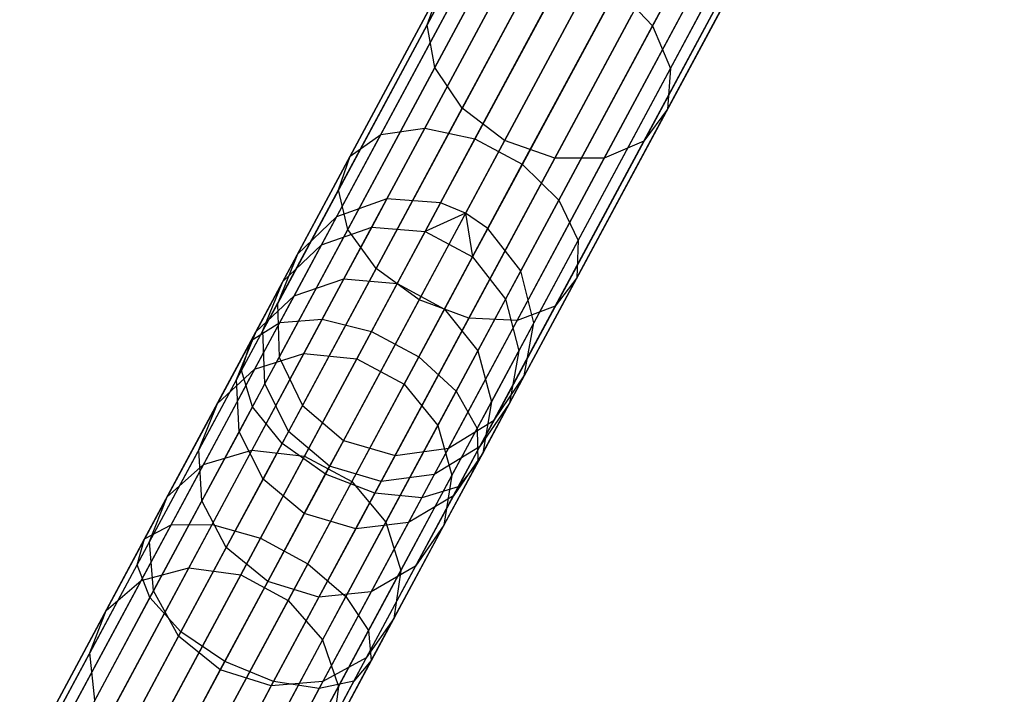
# Model space of a CAD drawing. Extents: x -189 to 189, y -189 to 189.
# Tile 584 of 591: x 82.53 to 90.15, y 156.39 to 161.61. Entities that reach past the tile are written whole.
import ezdxf

# ---------------------------------------------------------------- set-up
doc = ezdxf.new("R2010")
doc.units = 0
doc.header["$LTSCALE"] = 25.4
doc.layers.get('0').update_dxf_attribs({"linetype": 'CONTINUOUS'})

# ---------------------------------------------------------------- blocks, each defined once
blk = doc.blocks.new('CAMELEON-KENAI-C-12244_STL')
at = {"color": 0}
for p, q in [((89.0126, 167.0027, -30.9516), (85.3736, 160.226, -140.9516)), ((89.0126, 167.0027, -30.9516), (85.3736, 160.226, -140.9516)), ((89.4271, 166.9716, -30.9634), (85.7881, 160.1949, -140.9634)), ((89.4271, 166.9716, -30.9634), (85.7881, 160.1949, -140.9634)), ((88.6216, 166.8627, -30.93), (84.9826, 160.086, -140.93)), ((88.6216, 166.8627, -30.93), (84.9826, 160.086, -140.93)), ((89.6206, 166.8925, -30.9649), (85.9815, 160.1158, -140.9649)), ((89.6206, 166.8925, -30.9649), (85.9815, 160.1158, -140.9649)), ((89.7934, 166.7749, -30.9634), (86.1544, 159.9982, -140.9634)), ((89.7934, 166.7749, -30.9634), (86.1544, 159.9982, -140.9634)), ((88.3218, 166.576, -30.9024), (84.6828, 159.7993, -140.9024)), ((88.3218, 166.576, -30.9024), (84.6828, 159.7993, -140.9024)), ((90.0483, 166.4465, -30.9516), (86.4093, 159.6698, -140.9516)), ((90.0483, 166.4465, -30.9516), (86.4093, 159.6698, -140.9516)), ((88.1649, 166.192, -30.8736), (84.5259, 159.4153, -140.8736)), ((88.1649, 166.192, -30.8736), (84.5259, 159.4153, -140.8736)), ((90.1476, 166.0433, -30.93), (86.5086, 159.2666, -140.93)), ((90.1476, 166.0433, -30.93), (86.5086, 159.2666, -140.93)), ((88.1781, 165.7771, -30.8485), (84.5391, 159.0004, -140.8484)), ((88.1781, 165.7771, -30.8485), (84.5391, 159.0004, -140.8484)), ((90.0741, 165.635, -30.9024), (86.4351, 158.8583, -140.9024)), ((90.0741, 165.635, -30.9024), (86.4351, 158.8583, -140.9024)), ((88.3591, 165.4031, -30.8314), (84.7201, 158.6264, -140.8314)), ((88.3591, 165.4031, -30.8314), (84.7201, 158.6264, -140.8314)), ((89.8407, 165.2921, -30.8736), (86.2017, 158.5154, -140.8736)), ((89.8407, 165.2921, -30.8736), (86.2017, 158.5154, -140.8736)), ((88.6767, 165.1347, -30.8254), (85.0377, 158.358, -140.8254)), ((88.6767, 165.1347, -30.8254), (85.0377, 158.358, -140.8254)), ((89.4875, 165.0739, -30.8485), (85.8485, 158.2972, -140.8484)), ((89.4875, 165.0739, -30.8485), (85.8485, 158.2972, -140.8484)), ((89.0758, 165.0183, -30.8314), (85.4368, 158.2416, -140.8314)), ((89.0758, 165.0183, -30.8314), (85.4368, 158.2416, -140.8314)), ((85.685, 161.5737, -16.0708), (86.2995, 162.7181, -17.6154)), ((85.685, 161.5737, -16.0708), (86.2995, 162.7181, -17.6154)), ((87.4275, 161.5661, -15.3083), (88.077, 162.7755, -16.9406)), ((87.4275, 161.5661, -15.3083), (88.077, 162.7755, -16.9406)), ((87.5657, 161.2354, -15.519), (88.2055, 162.4268, -17.1271)), ((87.5657, 161.2354, -15.519), (88.2055, 162.4268, -17.1271)), ((85.7435, 161.2433, -16.3164), (86.3468, 162.3668, -17.8327)), ((85.7435, 161.2433, -16.3164), (86.3468, 162.3668, -17.8327)), ((85.6668, 160.772, -13.8251), (86.3918, 162.1223, -15.3083)), ((85.6668, 160.772, -13.8251), (86.3918, 162.1223, -15.3083)), ((85.3255, 160.7246, -14.0578), (86.0398, 162.0548, -15.519)), ((85.3255, 160.7246, -14.0578), (86.0398, 162.0548, -15.519)), ((85.9553, 160.9267, -16.4831), (86.551, 162.036, -17.9803)), ((85.9553, 160.9267, -16.4831), (86.551, 162.036, -17.9803)), ((86.0541, 160.6903, -13.6976), (86.785, 162.0515, -15.1929)), ((86.0541, 160.6903, -13.6976), (86.785, 162.0515, -15.1929)), ((87.5421, 160.9198, -15.7887), (88.1696, 162.0882, -17.3658)), ((87.5421, 160.9198, -15.7887), (88.1696, 162.0882, -17.3658)), ((85.0892, 160.5562, -14.3557), (85.7897, 161.8608, -15.7887)), ((85.0892, 160.5562, -14.3557), (85.7897, 161.8608, -15.7887)), ((85.685, 161.5737, -16.0708), (85.7897, 161.8608, -15.7887)), ((85.685, 161.5737, -16.0708), (85.7897, 161.8608, -15.7887)), ((86.4204, 160.4936, -13.6976), (87.1514, 161.8548, -15.1929)), ((86.4204, 160.4936, -13.6976), (87.1514, 161.8548, -15.1929)), ((87.1514, 161.8548, -15.1929), (87.4275, 161.5661, -15.3083)), ((87.1514, 161.8548, -15.1929), (87.4275, 161.5661, -15.3083)), ((87.3607, 160.6739, -16.0708), (87.9753, 161.8183, -17.6154)), ((87.3607, 160.6739, -16.0708), (87.9753, 161.8183, -17.6154)), ((86.8767, 161.7828, -18.0324), (86.2838, 160.6786, -16.542)), ((86.8767, 161.7828, -18.0324), (86.2838, 160.6786, -16.542)), ((86.672, 160.5419, -16.4831), (87.2677, 161.6511, -17.9803)), ((86.672, 160.5419, -16.4831), (87.2677, 161.6511, -17.9803)), ((87.053, 160.5402, -16.3164), (87.6563, 161.6637, -17.8327)), ((87.053, 160.5402, -16.3164), (87.6563, 161.6637, -17.8327)), ((84.9989, 160.2961, -14.6672), (85.685, 161.5737, -16.0708)), ((84.9989, 160.2961, -14.6672), (85.685, 161.5737, -16.0708)), ((85.7435, 161.2433, -16.3164), (85.685, 161.5737, -16.0708)), ((85.7435, 161.2433, -16.3164), (85.685, 161.5737, -16.0708)), ((86.7025, 160.2159, -13.8251), (87.4275, 161.5661, -15.3083)), ((86.7025, 160.2159, -13.8251), (87.4275, 161.5661, -15.3083)), ((87.4275, 161.5661, -15.3083), (87.5657, 161.2354, -15.519)), ((87.4275, 161.5661, -15.3083), (87.5657, 161.2354, -15.519)), ((85.07, 159.989, -14.9385), (85.7435, 161.2433, -16.3164)), ((85.07, 159.989, -14.9385), (85.7435, 161.2433, -16.3164)), ((85.9553, 160.9267, -16.4831), (85.7435, 161.2433, -16.3164)), ((85.9553, 160.9267, -16.4831), (85.7435, 161.2433, -16.3164)), ((86.8515, 159.9052, -14.0578), (87.5657, 161.2354, -15.519)), ((86.8515, 159.9052, -14.0578), (87.5657, 161.2354, -15.519)), ((87.5657, 161.2354, -15.519), (87.5421, 160.9198, -15.7887)), ((87.5657, 161.2354, -15.519), (87.5421, 160.9198, -15.7887)), ((85.2903, 159.6882, -15.1226), (85.9553, 160.9267, -16.4831)), ((85.2903, 159.6882, -15.1226), (85.9553, 160.9267, -16.4831)), ((86.2838, 160.6786, -16.542), (85.9553, 160.9267, -16.4831)), ((86.2838, 160.6786, -16.542), (85.9553, 160.9267, -16.4831)), ((86.8416, 159.6152, -14.3557), (87.5421, 160.9198, -15.7887)), ((86.8416, 159.6152, -14.3557), (87.5421, 160.9198, -15.7887)), ((87.5421, 160.9198, -15.7887), (87.3607, 160.6739, -16.0708)), ((87.5421, 160.9198, -15.7887), (87.3607, 160.6739, -16.0708)), ((84.8737, 159.2952, -12.5065), (85.6668, 160.772, -13.8251)), ((84.8737, 159.2952, -12.5065), (85.6668, 160.772, -13.8251)), ((85.3255, 160.7246, -14.0578), (85.6668, 160.772, -13.8251)), ((85.3255, 160.7246, -14.0578), (85.6668, 160.772, -13.8251)), ((85.6668, 160.772, -13.8251), (86.0541, 160.6903, -13.6976)), ((85.6668, 160.772, -13.8251), (86.0541, 160.6903, -13.6976)), ((84.5442, 159.2697, -12.7588), (85.3255, 160.7246, -14.0578)), ((84.5442, 159.2697, -12.7588), (85.3255, 160.7246, -14.0578)), ((85.0892, 160.5562, -14.3557), (85.3255, 160.7246, -14.0578)), ((85.0892, 160.5562, -14.3557), (85.3255, 160.7246, -14.0578)), ((85.2546, 159.2014, -12.3684), (86.0541, 160.6903, -13.6976)), ((85.2546, 159.2014, -12.3684), (86.0541, 160.6903, -13.6976)), ((86.2838, 160.6786, -16.542), (85.6217, 159.4457, -15.1878)), ((86.2838, 160.6786, -16.542), (85.6217, 159.4457, -15.1878)), ((86.0541, 160.6903, -13.6976), (86.4204, 160.4936, -13.6976)), ((86.0541, 160.6903, -13.6976), (86.4204, 160.4936, -13.6976)), ((86.672, 160.5419, -16.4831), (86.2838, 160.6786, -16.542)), ((86.672, 160.5419, -16.4831), (86.2838, 160.6786, -16.542)), ((86.6746, 159.3962, -14.6672), (87.3607, 160.6739, -16.0708)), ((86.6746, 159.3962, -14.6672), (87.3607, 160.6739, -16.0708)), ((87.3607, 160.6739, -16.0708), (87.053, 160.5402, -16.3164)), ((87.3607, 160.6739, -16.0708), (87.053, 160.5402, -16.3164)), ((84.323, 159.1294, -13.0818), (85.0892, 160.5562, -14.3557)), ((84.323, 159.1294, -13.0818), (85.0892, 160.5562, -14.3557)), ((84.9989, 160.2961, -14.6672), (85.0892, 160.5562, -14.3557)), ((84.9989, 160.2961, -14.6672), (85.0892, 160.5562, -14.3557)), ((86.007, 159.3034, -15.1226), (86.672, 160.5419, -16.4831)), ((86.007, 159.3034, -15.1226), (86.672, 160.5419, -16.4831)), ((86.3794, 159.2859, -14.9385), (87.053, 160.5402, -16.3164)), ((86.3794, 159.2859, -14.9385), (87.053, 160.5402, -16.3164)), ((87.053, 160.5402, -16.3164), (86.672, 160.5419, -16.4831)), ((87.053, 160.5402, -16.3164), (86.672, 160.5419, -16.4831)), ((85.6209, 159.0047, -12.3684), (86.4204, 160.4936, -13.6976)), ((85.6209, 159.0047, -12.3684), (86.4204, 160.4936, -13.6976)), ((86.4204, 160.4936, -13.6976), (86.7025, 160.2159, -13.8251)), ((86.4204, 160.4936, -13.6976), (86.7025, 160.2159, -13.8251)), ((84.2484, 158.8985, -13.4195), (84.9989, 160.2961, -14.6672)), ((84.2484, 158.8985, -13.4195), (84.9989, 160.2961, -14.6672)), ((85.07, 159.989, -14.9385), (84.9989, 160.2961, -14.6672)), ((85.07, 159.989, -14.9385), (84.9989, 160.2961, -14.6672)), ((85.3736, 160.226, -140.9516), (84.9826, 160.086, -140.93)), ((85.3736, 160.226, -140.9516), (84.9826, 160.086, -140.93)), ((85.3736, 160.226, -140.9516), (85.2558, 160.0067, -143.018)), ((85.3736, 160.226, -140.9516), (85.2558, 160.0067, -143.018)), ((85.7881, 160.1949, -140.9634), (85.3736, 160.226, -140.9516)), ((85.7881, 160.1949, -140.9634), (85.3736, 160.226, -140.9516)), ((85.9094, 158.739, -12.5065), (86.7025, 160.2159, -13.8251)), ((85.9094, 158.739, -12.5065), (86.7025, 160.2159, -13.8251)), ((86.7025, 160.2159, -13.8251), (86.8515, 159.9052, -14.0578)), ((86.7025, 160.2159, -13.8251), (86.8515, 159.9052, -14.0578)), ((85.7881, 160.1949, -140.9634), (85.6694, 159.9739, -143.0466)), ((85.7881, 160.1949, -140.9634), (85.6694, 159.9739, -143.0466)), ((85.9815, 160.1158, -140.9649), (85.7881, 160.1949, -140.9634)), ((85.9815, 160.1158, -140.9649), (85.7881, 160.1949, -140.9634)), ((84.9826, 160.086, -140.93), (84.6828, 159.7993, -140.9024)), ((84.9826, 160.086, -140.93), (84.6828, 159.7993, -140.9024)), ((84.9826, 160.086, -140.93), (84.8666, 159.8701, -142.9658)), ((84.9826, 160.086, -140.93), (84.8666, 159.8701, -142.9658)), ((85.9815, 160.1158, -140.9649), (85.6694, 159.9739, -143.0466)), ((85.9815, 160.1158, -140.9649), (85.6694, 159.9739, -143.0466)), ((86.1544, 159.9982, -140.9634), (85.9815, 160.1158, -140.9649)), ((85.9815, 160.1158, -140.9649), (86.0357, 159.7772, -143.0466)), ((85.9815, 160.1158, -140.9649), (86.0357, 159.7772, -143.0466)), ((86.1544, 159.9982, -140.9634), (85.9815, 160.1158, -140.9649)), ((84.3332, 158.6171, -13.7136), (85.07, 159.989, -14.9385)), ((84.3332, 158.6171, -13.7136), (85.07, 159.989, -14.9385)), ((84.8666, 159.8701, -142.9658), (85.2558, 160.0067, -143.018)), ((84.8666, 159.8701, -142.9658), (85.2558, 160.0067, -143.018)), ((85.2558, 160.0067, -143.018), (85.041, 159.6067, -145.0493)), ((85.2558, 160.0067, -143.018), (85.041, 159.6067, -145.0493)), ((85.2903, 159.6882, -15.1226), (85.07, 159.989, -14.9385)), ((85.2903, 159.6882, -15.1226), (85.07, 159.989, -14.9385)), ((85.2558, 160.0067, -143.018), (85.6694, 159.9739, -143.0466)), ((85.2558, 160.0067, -143.018), (85.6694, 159.9739, -143.0466)), ((85.6694, 159.9739, -143.0466), (85.4528, 159.5706, -145.0944)), ((85.6694, 159.9739, -143.0466), (85.4528, 159.5706, -145.0944)), ((85.6694, 159.9739, -143.0466), (86.0357, 159.7772, -143.0466)), ((85.6694, 159.9739, -143.0466), (86.0357, 159.7772, -143.0466)), ((86.1544, 159.9982, -140.9634), (86.0357, 159.7772, -143.0466)), ((86.1544, 159.9982, -140.9634), (86.0357, 159.7772, -143.0466)), ((86.4093, 159.6698, -140.9516), (86.1544, 159.9982, -140.9634)), ((86.4093, 159.6698, -140.9516), (86.1544, 159.9982, -140.9634)), ((86.0702, 158.4502, -12.7588), (86.8515, 159.9052, -14.0578)), ((86.0702, 158.4502, -12.7588), (86.8515, 159.9052, -14.0578)), ((86.8515, 159.9052, -14.0578), (86.8416, 159.6152, -14.3557)), ((86.8515, 159.9052, -14.0578), (86.8416, 159.6152, -14.3557)), ((84.569, 159.5874, -142.8989), (84.8666, 159.8701, -142.9658)), ((84.569, 159.5874, -142.8989), (84.8666, 159.8701, -142.9658)), ((84.8666, 159.8701, -142.9658), (84.655, 159.476, -144.9669)), ((84.8666, 159.8701, -142.9658), (84.655, 159.476, -144.9669)), ((84.6828, 159.7993, -140.9024), (84.5259, 159.4153, -140.8736)), ((84.6828, 159.7993, -140.9024), (84.5259, 159.4153, -140.8736)), ((84.6828, 159.7993, -140.9024), (84.569, 159.5874, -142.8989)), ((84.6828, 159.7993, -140.9024), (84.569, 159.5874, -142.8989)), ((86.0357, 159.7772, -143.0466), (85.8192, 159.3739, -145.0944)), ((86.0357, 159.7772, -143.0466), (85.8192, 159.3739, -145.0944)), ((86.0357, 159.7772, -143.0466), (86.2915, 159.4506, -143.018)), ((86.0357, 159.7772, -143.0466), (86.2915, 159.4506, -143.018)), ((84.5629, 158.3336, -13.9132), (85.2903, 159.6882, -15.1226)), ((84.5629, 158.3336, -13.9132), (85.2903, 159.6882, -15.1226)), ((85.6217, 159.4457, -15.1878), (85.2903, 159.6882, -15.1226)), ((85.6217, 159.4457, -15.1878), (85.2903, 159.6882, -15.1226)), ((86.4093, 159.6698, -140.9516), (86.2915, 159.4506, -143.018)), ((86.4093, 159.6698, -140.9516), (86.2915, 159.4506, -143.018)), ((86.5086, 159.2666, -140.93), (86.4093, 159.6698, -140.9516)), ((86.5086, 159.2666, -140.93), (86.4093, 159.6698, -140.9516)), ((84.655, 159.476, -144.9669), (85.041, 159.6067, -145.0493)), ((84.655, 159.476, -144.9669), (85.041, 159.6067, -145.0493)), ((85.041, 159.6067, -145.0493), (84.7313, 159.0299, -147.0251)), ((85.041, 159.6067, -145.0493), (84.7313, 159.0299, -147.0251)), ((85.041, 159.6067, -145.0493), (85.4528, 159.5706, -145.0944)), ((85.041, 159.6067, -145.0493), (85.4528, 159.5706, -145.0944)), ((86.0754, 158.1884, -13.0818), (86.8416, 159.6152, -14.3557)), ((86.0754, 158.1884, -13.0818), (86.8416, 159.6152, -14.3557)), ((86.8416, 159.6152, -14.3557), (86.6746, 159.3962, -14.6672)), ((86.8416, 159.6152, -14.3557), (86.6746, 159.3962, -14.6672)), ((84.569, 159.5874, -142.8989), (84.3615, 159.201, -144.8614)), ((84.569, 159.5874, -142.8989), (84.3615, 159.201, -144.8614)), ((84.4145, 159.2078, -142.829), (84.569, 159.5874, -142.8989)), ((84.4145, 159.2078, -142.829), (84.569, 159.5874, -142.8989)), ((85.4528, 159.5706, -145.0944), (85.1406, 158.9892, -147.0862)), ((85.4528, 159.5706, -145.0944), (85.1406, 158.9892, -147.0862)), ((85.4528, 159.5706, -145.0944), (85.8192, 159.3739, -145.0944)), ((85.4528, 159.5706, -145.0944), (85.8192, 159.3739, -145.0944)), ((84.655, 159.476, -144.9669), (84.3499, 158.9077, -146.9133)), ((84.655, 159.476, -144.9669), (84.3499, 158.9077, -146.9133)), ((84.3615, 159.201, -144.8614), (84.655, 159.476, -144.9669)), ((84.3615, 159.201, -144.8614), (84.655, 159.476, -144.9669)), ((85.6217, 159.4457, -15.1878), (84.8976, 158.0972, -13.9838)), ((85.6217, 159.4457, -15.1878), (84.8976, 158.0972, -13.9838)), ((86.007, 159.3034, -15.1226), (85.6217, 159.4457, -15.1878)), ((86.007, 159.3034, -15.1226), (85.6217, 159.4457, -15.1878)), ((86.2915, 159.4506, -143.018), (86.0767, 159.0506, -145.0493)), ((86.2915, 159.4506, -143.018), (86.0767, 159.0506, -145.0493)), ((86.2915, 159.4506, -143.018), (86.3926, 159.0506, -142.9658)), ((86.2915, 159.4506, -143.018), (86.3926, 159.0506, -142.9658)), ((84.5259, 159.4153, -140.8736), (84.4145, 159.2078, -142.829)), ((84.5259, 159.4153, -140.8736), (84.4145, 159.2078, -142.829)), ((84.5259, 159.4153, -140.8736), (84.5391, 159.0004, -140.8484)), ((84.5259, 159.4153, -140.8736), (84.5391, 159.0004, -140.8484)), ((85.8192, 159.3739, -145.0944), (85.5069, 158.7924, -147.0862)), ((85.8192, 159.3739, -145.0944), (85.5069, 158.7924, -147.0862)), ((85.8192, 159.3739, -145.0944), (86.0767, 159.0506, -145.0493)), ((85.8192, 159.3739, -145.0944), (86.0767, 159.0506, -145.0493)), ((85.9242, 157.9986, -13.4195), (86.6746, 159.3962, -14.6672)), ((85.9242, 157.9986, -13.4195), (86.6746, 159.3962, -14.6672)), ((86.6746, 159.3962, -14.6672), (86.3794, 159.2859, -14.9385)), ((86.6746, 159.3962, -14.6672), (86.3794, 159.2859, -14.9385)), ((84.021, 157.7071, -11.3664), (84.8737, 159.2952, -12.5065)), ((84.021, 157.7071, -11.3664), (84.8737, 159.2952, -12.5065)), ((84.5442, 159.2697, -12.7588), (84.8737, 159.2952, -12.5065)), ((84.5442, 159.2697, -12.7588), (84.8737, 159.2952, -12.5065)), ((84.8737, 159.2952, -12.5065), (85.2546, 159.2014, -12.3684)), ((84.8737, 159.2952, -12.5065), (85.2546, 159.2014, -12.3684)), ((85.2796, 157.9488, -13.9132), (86.007, 159.3034, -15.1226)), ((85.2796, 157.9488, -13.9132), (86.007, 159.3034, -15.1226)), ((85.6427, 157.9139, -13.7136), (86.3794, 159.2859, -14.9385)), ((85.6427, 157.9139, -13.7136), (86.3794, 159.2859, -14.9385)), ((86.3794, 159.2859, -14.9385), (86.007, 159.3034, -15.1226)), ((86.3794, 159.2859, -14.9385), (86.007, 159.3034, -15.1226)), ((83.7041, 157.7052, -11.6357), (84.5442, 159.2697, -12.7588)), ((83.7041, 157.7052, -11.6357), (84.5442, 159.2697, -12.7588)), ((84.323, 159.1294, -13.0818), (84.5442, 159.2697, -12.7588)), ((84.323, 159.1294, -13.0818), (84.5442, 159.2697, -12.7588)), ((86.5086, 159.2666, -140.93), (86.3926, 159.0506, -142.9658)), ((86.5086, 159.2666, -140.93), (86.3926, 159.0506, -142.9658)), ((86.4351, 158.8583, -140.9024), (86.5086, 159.2666, -140.93)), ((86.4351, 158.8583, -140.9024), (86.5086, 159.2666, -140.93)), ((84.3615, 159.201, -144.8614), (84.0622, 158.6437, -146.7703)), ((84.3615, 159.201, -144.8614), (84.0622, 158.6437, -146.7703)), ((84.4145, 159.2078, -142.829), (84.2112, 158.8293, -144.7511)), ((84.4145, 159.2078, -142.829), (84.2112, 158.8293, -144.7511)), ((84.2112, 158.8293, -144.7511), (84.3615, 159.201, -144.8614)), ((84.2112, 158.8293, -144.7511), (84.3615, 159.201, -144.8614)), ((84.3949, 157.6005, -11.2191), (85.2546, 159.2014, -12.3684)), ((84.3949, 157.6005, -11.2191), (85.2546, 159.2014, -12.3684)), ((84.4297, 158.7967, -142.7681), (84.4145, 159.2078, -142.829)), ((84.4297, 158.7967, -142.7681), (84.4145, 159.2078, -142.829)), ((85.2546, 159.2014, -12.3684), (85.6209, 159.0047, -12.3684)), ((85.2546, 159.2014, -12.3684), (85.6209, 159.0047, -12.3684)), ((83.4991, 157.5951, -11.9804), (84.323, 159.1294, -13.0818)), ((83.4991, 157.5951, -11.9804), (84.323, 159.1294, -13.0818)), ((84.2484, 158.8985, -13.4195), (84.323, 159.1294, -13.0818)), ((84.2484, 158.8985, -13.4195), (84.323, 159.1294, -13.0818)), ((84.7313, 159.0299, -147.0251), (84.3297, 158.2822, -148.9255)), ((84.7313, 159.0299, -147.0251), (84.3297, 158.2822, -148.9255)), ((84.3499, 158.9077, -146.9133), (84.7313, 159.0299, -147.0251)), ((84.3499, 158.9077, -146.9133), (84.7313, 159.0299, -147.0251)), ((84.5391, 159.0004, -140.8484), (84.4297, 158.7967, -142.7681)), ((84.5391, 159.0004, -140.8484), (84.4297, 158.7967, -142.7681)), ((84.5391, 159.0004, -140.8484), (84.7201, 158.6264, -140.8314)), ((84.5391, 159.0004, -140.8484), (84.7201, 158.6264, -140.8314)), ((84.7313, 159.0299, -147.0251), (85.1406, 158.9892, -147.0862)), ((84.7313, 159.0299, -147.0251), (85.1406, 158.9892, -147.0862)), ((85.1406, 158.9892, -147.0862), (84.7357, 158.2353, -149.0021)), ((85.1406, 158.9892, -147.0862), (84.7357, 158.2353, -149.0021)), ((84.7612, 157.4038, -11.2191), (85.6209, 159.0047, -12.3684)), ((84.7612, 157.4038, -11.2191), (85.6209, 159.0047, -12.3684)), ((85.1406, 158.9892, -147.0862), (85.5069, 158.7924, -147.0862)), ((85.1406, 158.9892, -147.0862), (85.5069, 158.7924, -147.0862)), ((85.6209, 159.0047, -12.3684), (85.9094, 158.739, -12.5065)), ((85.6209, 159.0047, -12.3684), (85.9094, 158.739, -12.5065)), ((86.0767, 159.0506, -145.0493), (85.767, 158.4738, -147.0251)), ((86.0767, 159.0506, -145.0493), (85.767, 158.4738, -147.0251)), ((86.0767, 159.0506, -145.0493), (86.181, 158.6566, -144.9669)), ((86.0767, 159.0506, -145.0493), (86.181, 158.6566, -144.9669)), ((86.3926, 159.0506, -142.9658), (86.181, 158.6566, -144.9669)), ((86.3926, 159.0506, -142.9658), (86.181, 158.6566, -144.9669)), ((86.3926, 159.0506, -142.9658), (86.3214, 158.6464, -142.8989)), ((86.3926, 159.0506, -142.9658), (86.3214, 158.6464, -142.8989)), ((84.3499, 158.9077, -146.9133), (83.9543, 158.1711, -148.7856)), ((84.3499, 158.9077, -146.9133), (83.9543, 158.1711, -148.7856)), ((84.0622, 158.6437, -146.7703), (84.3499, 158.9077, -146.9133)), ((84.0622, 158.6437, -146.7703), (84.3499, 158.9077, -146.9133)), ((83.4415, 157.3958, -12.3407), (84.2484, 158.8985, -13.4195)), ((83.4415, 157.3958, -12.3407), (84.2484, 158.8985, -13.4195)), ((84.2112, 158.8293, -144.7511), (83.9181, 158.2835, -146.6207)), ((84.2112, 158.8293, -144.7511), (83.9181, 158.2835, -146.6207)), ((84.2302, 158.4251, -144.6551), (84.2112, 158.8293, -144.7511)), ((84.2302, 158.4251, -144.6551), (84.2112, 158.8293, -144.7511)), ((84.3332, 158.6171, -13.7136), (84.2484, 158.8985, -13.4195)), ((84.3332, 158.6171, -13.7136), (84.2484, 158.8985, -13.4195)), ((86.2017, 158.5154, -140.8736), (86.4351, 158.8583, -140.9024)), ((86.2017, 158.5154, -140.8736), (86.4351, 158.8583, -140.9024)), ((86.4351, 158.8583, -140.9024), (86.3214, 158.6464, -142.8989)), ((86.4351, 158.8583, -140.9024), (86.3214, 158.6464, -142.8989)), ((84.4297, 158.7967, -142.7681), (84.2302, 158.4251, -144.6551)), ((84.4297, 158.7967, -142.7681), (84.2302, 158.4251, -144.6551)), ((84.6121, 158.4254, -142.7268), (84.4297, 158.7967, -142.7681)), ((84.6121, 158.4254, -142.7268), (84.4297, 158.7967, -142.7681)), ((85.5069, 158.7924, -147.0862), (85.1021, 158.0385, -149.0021)), ((85.5069, 158.7924, -147.0862), (85.1021, 158.0385, -149.0021)), ((85.5069, 158.7924, -147.0862), (85.767, 158.4738, -147.0251)), ((85.5069, 158.7924, -147.0862), (85.767, 158.4738, -147.0251)), ((85.0567, 157.151, -11.3664), (85.9094, 158.739, -12.5065)), ((85.0567, 157.151, -11.3664), (85.9094, 158.739, -12.5065)), ((85.9094, 158.739, -12.5065), (86.0702, 158.4502, -12.7588)), ((85.9094, 158.739, -12.5065), (86.0702, 158.4502, -12.7588)), ((83.5411, 157.1418, -12.6545), (84.3332, 158.6171, -13.7136)), ((83.5411, 157.1418, -12.6545), (84.3332, 158.6171, -13.7136)), ((84.0622, 158.6437, -146.7703), (83.6743, 157.9212, -148.6064)), ((84.0622, 158.6437, -146.7703), (83.6743, 157.9212, -148.6064)), ((83.9181, 158.2835, -146.6207), (84.0622, 158.6437, -146.7703)), ((83.9181, 158.2835, -146.6207), (84.0622, 158.6437, -146.7703)), ((84.5629, 158.3336, -13.9132), (84.3332, 158.6171, -13.7136)), ((84.5629, 158.3336, -13.9132), (84.3332, 158.6171, -13.7136)), ((84.7201, 158.6264, -140.8314), (84.6121, 158.4254, -142.7268)), ((84.7201, 158.6264, -140.8314), (84.6121, 158.4254, -142.7268)), ((84.7201, 158.6264, -140.8314), (85.0377, 158.358, -140.8254)), ((84.7201, 158.6264, -140.8314), (85.0377, 158.358, -140.8254)), ((86.181, 158.6566, -144.9669), (85.8758, 158.0883, -146.9133)), ((86.181, 158.6566, -144.9669), (85.8758, 158.0883, -146.9133)), ((86.3214, 158.6464, -142.8989), (86.0903, 158.3079, -142.829)), ((86.3214, 158.6464, -142.8989), (86.0903, 158.3079, -142.829)), ((86.181, 158.6566, -144.9669), (86.1138, 158.26, -144.8614)), ((86.181, 158.6566, -144.9669), (86.1138, 158.26, -144.8614)), ((86.3214, 158.6464, -142.8989), (86.1138, 158.26, -144.8614)), ((86.3214, 158.6464, -142.8989), (86.1138, 158.26, -144.8614)), ((85.2301, 156.8858, -11.6357), (86.0702, 158.4502, -12.7588)), ((85.2301, 156.8858, -11.6357), (86.0702, 158.4502, -12.7588)), ((85.767, 158.4738, -147.0251), (85.3654, 157.726, -148.9255)), ((85.767, 158.4738, -147.0251), (85.3654, 157.726, -148.9255)), ((85.767, 158.4738, -147.0251), (85.8758, 158.0883, -146.9133)), ((85.767, 158.4738, -147.0251), (85.8758, 158.0883, -146.9133)), ((85.8485, 158.2972, -140.8484), (86.2017, 158.5154, -140.8736)), ((85.8485, 158.2972, -140.8484), (86.2017, 158.5154, -140.8736)), ((86.0702, 158.4502, -12.7588), (86.0754, 158.1884, -13.0818)), ((86.0702, 158.4502, -12.7588), (86.0754, 158.1884, -13.0818)), ((86.2017, 158.5154, -140.8736), (86.0903, 158.3079, -142.829)), ((86.2017, 158.5154, -140.8736), (86.0903, 158.3079, -142.829)), ((84.2302, 158.4251, -144.6551), (83.9425, 157.8893, -146.4905)), ((84.2302, 158.4251, -144.6551), (83.9425, 157.8893, -146.4905)), ((84.4151, 158.0584, -144.5899), (84.2302, 158.4251, -144.6551)), ((84.4151, 158.0584, -144.5899), (84.2302, 158.4251, -144.6551)), ((84.6121, 158.4254, -142.7268), (84.4151, 158.0584, -144.5899)), ((84.6121, 158.4254, -142.7268), (84.4151, 158.0584, -144.5899)), ((84.9302, 158.1579, -142.7122), (84.6121, 158.4254, -142.7268)), ((84.9302, 158.1579, -142.7122), (84.6121, 158.4254, -142.7268)), ((83.7807, 156.877, -12.8675), (84.5629, 158.3336, -13.9132)), ((83.7807, 156.877, -12.8675), (84.5629, 158.3336, -13.9132)), ((84.8976, 158.0972, -13.9838), (84.5629, 158.3336, -13.9132)), ((84.8976, 158.0972, -13.9838), (84.5629, 158.3336, -13.9132)), ((85.0377, 158.358, -140.8254), (84.9302, 158.1579, -142.7122)), ((85.0377, 158.358, -140.8254), (84.9302, 158.1579, -142.7122)), ((85.0377, 158.358, -140.8254), (85.4368, 158.2416, -140.8314)), ((85.0377, 158.358, -140.8254), (85.4368, 158.2416, -140.8314)), ((85.4368, 158.2416, -140.8314), (85.8485, 158.2972, -140.8484)), ((85.4368, 158.2416, -140.8314), (85.8485, 158.2972, -140.8484)), ((86.0903, 158.3079, -142.829), (85.7392, 158.0936, -142.7681)), ((86.0903, 158.3079, -142.829), (85.7392, 158.0936, -142.7681)), ((85.8485, 158.2972, -140.8484), (85.7392, 158.0936, -142.7681)), ((85.8485, 158.2972, -140.8484), (85.7392, 158.0936, -142.7681)), ((86.0903, 158.3079, -142.829), (85.887, 157.9294, -144.7511)), ((86.0903, 158.3079, -142.829), (85.887, 157.9294, -144.7511)), ((83.9181, 158.2835, -146.6207), (83.5381, 157.5758, -148.4191)), ((83.9181, 158.2835, -146.6207), (83.5381, 157.5758, -148.4191)), ((84.3297, 158.2822, -148.9255), (83.8404, 157.3708, -150.7317)), ((84.3297, 158.2822, -148.9255), (83.8404, 157.3708, -150.7317)), ((83.9425, 157.8893, -146.4905), (83.9181, 158.2835, -146.6207)), ((83.9425, 157.8893, -146.4905), (83.9181, 158.2835, -146.6207)), ((83.9543, 158.1711, -148.7856), (84.3297, 158.2822, -148.9255)), ((83.9543, 158.1711, -148.7856), (84.3297, 158.2822, -148.9255)), ((84.7357, 158.2353, -149.0021), (84.2424, 157.3165, -150.823)), ((84.7357, 158.2353, -149.0021), (84.2424, 157.3165, -150.823)), ((84.3297, 158.2822, -148.9255), (84.7357, 158.2353, -149.0021)), ((84.3297, 158.2822, -148.9255), (84.7357, 158.2353, -149.0021)), ((84.7357, 158.2353, -149.0021), (85.1021, 158.0385, -149.0021)), ((84.7357, 158.2353, -149.0021), (85.1021, 158.0385, -149.0021)), ((85.4368, 158.2416, -140.8314), (85.3288, 158.0405, -142.7268)), ((85.4368, 158.2416, -140.8314), (85.3288, 158.0405, -142.7268)), ((86.1138, 158.26, -144.8614), (85.8146, 157.7027, -146.7703)), ((86.1138, 158.26, -144.8614), (85.8146, 157.7027, -146.7703)), ((86.1138, 158.26, -144.8614), (85.887, 157.9294, -144.7511)), ((86.1138, 158.26, -144.8614), (85.887, 157.9294, -144.7511)), ((83.9543, 158.1711, -148.7856), (83.4722, 157.2733, -150.5649)), ((83.9543, 158.1711, -148.7856), (83.4722, 157.2733, -150.5649)), ((83.6743, 157.9212, -148.6064), (83.9543, 158.1711, -148.7856)), ((83.6743, 157.9212, -148.6064), (83.9543, 158.1711, -148.7856)), ((84.734, 157.7926, -144.5669), (84.9302, 158.1579, -142.7122)), ((84.734, 157.7926, -144.5669), (84.9302, 158.1579, -142.7122)), ((85.3288, 158.0405, -142.7268), (84.9302, 158.1579, -142.7122)), ((85.3288, 158.0405, -142.7268), (84.9302, 158.1579, -142.7122)), ((85.2515, 156.6541, -11.9804), (86.0754, 158.1884, -13.0818)), ((85.2515, 156.6541, -11.9804), (86.0754, 158.1884, -13.0818)), ((86.0754, 158.1884, -13.0818), (85.9242, 157.9986, -13.4195)), ((86.0754, 158.1884, -13.0818), (85.9242, 157.9986, -13.4195)), ((84.8976, 158.0972, -13.9838), (84.119, 156.6473, -12.9429)), ((84.8976, 158.0972, -13.9838), (84.119, 156.6473, -12.9429)), ((85.2796, 157.9488, -13.9132), (84.8976, 158.0972, -13.9838)), ((85.2796, 157.9488, -13.9132), (84.8976, 158.0972, -13.9838)), ((85.7392, 158.0936, -142.7681), (85.3288, 158.0405, -142.7268)), ((85.7392, 158.0936, -142.7681), (85.3288, 158.0405, -142.7268)), ((85.8758, 158.0883, -146.9133), (85.4802, 157.3516, -148.7856)), ((85.8758, 158.0883, -146.9133), (85.4802, 157.3516, -148.7856)), ((85.7392, 158.0936, -142.7681), (85.5396, 157.722, -144.6551)), ((85.7392, 158.0936, -142.7681), (85.5396, 157.722, -144.6551)), ((85.8758, 158.0883, -146.9133), (85.8146, 157.7027, -146.7703)), ((85.8758, 158.0883, -146.9133), (85.8146, 157.7027, -146.7703)), ((84.4151, 158.0584, -144.5899), (84.131, 157.5294, -146.4021)), ((84.4151, 158.0584, -144.5899), (84.131, 157.5294, -146.4021)), ((84.734, 157.7926, -144.5669), (84.4151, 158.0584, -144.5899)), ((84.734, 157.7926, -144.5669), (84.4151, 158.0584, -144.5899)), ((85.1021, 158.0385, -149.0021), (84.6087, 157.1198, -150.823)), ((85.1021, 158.0385, -149.0021), (84.6087, 157.1198, -150.823)), ((85.1021, 158.0385, -149.0021), (85.3654, 157.726, -148.9255)), ((85.1021, 158.0385, -149.0021), (85.3654, 157.726, -148.9255)), ((85.1172, 156.4959, -12.3407), (85.9242, 157.9986, -13.4195)), ((85.1172, 156.4959, -12.3407), (85.9242, 157.9986, -13.4195)), ((85.3288, 158.0405, -142.7268), (85.1318, 157.6736, -144.5899)), ((85.3288, 158.0405, -142.7268), (85.1318, 157.6736, -144.5899)), ((85.9242, 157.9986, -13.4195), (85.6427, 157.9139, -13.7136)), ((85.9242, 157.9986, -13.4195), (85.6427, 157.9139, -13.7136)), ((83.6743, 157.9212, -148.6064), (83.2015, 157.0408, -150.3514)), ((83.6743, 157.9212, -148.6064), (83.2015, 157.0408, -150.3514)), ((83.5381, 157.5758, -148.4191), (83.6743, 157.9212, -148.6064)), ((83.5381, 157.5758, -148.4191), (83.6743, 157.9212, -148.6064)), ((84.4974, 156.4922, -12.8675), (85.2796, 157.9488, -13.9132)), ((84.4974, 156.4922, -12.8675), (85.2796, 157.9488, -13.9132)), ((85.6427, 157.9139, -13.7136), (85.2796, 157.9488, -13.9132)), ((85.6427, 157.9139, -13.7136), (85.2796, 157.9488, -13.9132)), ((85.887, 157.9294, -144.7511), (85.5396, 157.722, -144.6551)), ((85.887, 157.9294, -144.7511), (85.5396, 157.722, -144.6551)), ((85.887, 157.9294, -144.7511), (85.5939, 157.3836, -146.6207)), ((85.887, 157.9294, -144.7511), (85.5939, 157.3836, -146.6207)), ((83.9425, 157.8893, -146.4905), (83.5694, 157.1946, -148.256)), ((83.9425, 157.8893, -146.4905), (83.5694, 157.1946, -148.256)), ((84.131, 157.5294, -146.4021), (83.9425, 157.8893, -146.4905)), ((84.131, 157.5294, -146.4021), (83.9425, 157.8893, -146.4905)), ((84.8505, 156.4387, -12.6545), (85.6427, 157.9139, -13.7136)), ((84.8505, 156.4387, -12.6545), (85.6427, 157.9139, -13.7136)), ((84.4512, 157.266, -146.3709), (84.734, 157.7926, -144.5669)), ((84.4512, 157.266, -146.3709), (84.734, 157.7926, -144.5669)), ((85.1318, 157.6736, -144.5899), (84.734, 157.7926, -144.5669)), ((85.1318, 157.6736, -144.5899), (84.734, 157.7926, -144.5669)), ((82.814, 156.0477, -10.7003), (83.7041, 157.7052, -11.6357)), ((82.814, 156.0477, -10.7003), (83.7041, 157.7052, -11.6357)), ((83.1175, 156.0246, -10.4169), (84.021, 157.7071, -11.3664)), ((83.1175, 156.0246, -10.4169), (84.021, 157.7071, -11.3664)), ((83.4991, 157.5951, -11.9804), (83.7041, 157.7052, -11.6357)), ((83.4991, 157.5951, -11.9804), (83.7041, 157.7052, -11.6357)), ((83.7041, 157.7052, -11.6357), (84.021, 157.7071, -11.3664)), ((83.7041, 157.7052, -11.6357), (84.021, 157.7071, -11.3664)), ((84.021, 157.7071, -11.3664), (84.3949, 157.6005, -11.2191)), ((84.021, 157.7071, -11.3664), (84.3949, 157.6005, -11.2191)), ((85.3654, 157.726, -148.9255), (84.8761, 156.8147, -150.7317)), ((85.3654, 157.726, -148.9255), (84.8761, 156.8147, -150.7317)), ((85.5396, 157.722, -144.6551), (85.1318, 157.6736, -144.5899)), ((85.5396, 157.722, -144.6551), (85.1318, 157.6736, -144.5899)), ((85.5396, 157.722, -144.6551), (85.2519, 157.1862, -146.4905)), ((85.5396, 157.722, -144.6551), (85.2519, 157.1862, -146.4905)), ((85.3654, 157.726, -148.9255), (85.4802, 157.3516, -148.7856)), ((85.3654, 157.726, -148.9255), (85.4802, 157.3516, -148.7856)), ((85.8146, 157.7027, -146.7703), (85.4266, 156.9802, -148.6064)), ((85.8146, 157.7027, -146.7703), (85.4266, 156.9802, -148.6064)), ((85.8146, 157.7027, -146.7703), (85.5939, 157.3836, -146.6207)), ((85.8146, 157.7027, -146.7703), (85.5939, 157.3836, -146.6207)), ((85.1318, 157.6736, -144.5899), (84.8477, 157.1445, -146.4021)), ((85.1318, 157.6736, -144.5899), (84.8477, 157.1445, -146.4021)), ((82.6262, 155.9696, -11.0629), (83.4991, 157.5951, -11.9804)), ((82.6262, 155.9696, -11.0629), (83.4991, 157.5951, -11.9804)), ((83.5381, 157.5758, -148.4191), (83.0751, 156.7135, -150.1282)), ((83.5381, 157.5758, -148.4191), (83.0751, 156.7135, -150.1282)), ((83.4415, 157.3958, -12.3407), (83.4991, 157.5951, -11.9804)), ((83.4415, 157.3958, -12.3407), (83.4991, 157.5951, -11.9804)), ((83.4841, 155.9043, -10.2618), (84.3949, 157.6005, -11.2191)), ((83.4841, 155.9043, -10.2618), (84.3949, 157.6005, -11.2191)), ((83.5694, 157.1946, -148.256), (83.5381, 157.5758, -148.4191)), ((83.5694, 157.1946, -148.256), (83.5381, 157.5758, -148.4191)), ((84.3949, 157.6005, -11.2191), (84.7612, 157.4038, -11.2191)), ((84.3949, 157.6005, -11.2191), (84.7612, 157.4038, -11.2191)), ((84.131, 157.5294, -146.4021), (83.7627, 156.8435, -148.1453)), ((84.131, 157.5294, -146.4021), (83.7627, 156.8435, -148.1453)), ((84.4512, 157.266, -146.3709), (84.131, 157.5294, -146.4021)), ((84.4512, 157.266, -146.3709), (84.131, 157.5294, -146.4021)), ((82.5865, 155.8037, -11.4422), (83.4415, 157.3958, -12.3407)), ((82.5865, 155.8037, -11.4422), (83.4415, 157.3958, -12.3407)), ((83.5411, 157.1418, -12.6545), (83.4415, 157.3958, -12.3407)), ((83.5411, 157.1418, -12.6545), (83.4415, 157.3958, -12.3407)), ((83.8504, 155.7076, -10.2618), (84.7612, 157.4038, -11.2191)), ((83.8504, 155.7076, -10.2618), (84.7612, 157.4038, -11.2191)), ((84.7612, 157.4038, -11.2191), (85.0567, 157.151, -11.3664)), ((84.7612, 157.4038, -11.2191), (85.0567, 157.151, -11.3664)), ((85.5939, 157.3836, -146.6207), (85.2139, 156.676, -148.4191)), ((85.5939, 157.3836, -146.6207), (85.2139, 156.676, -148.4191)), ((85.5939, 157.3836, -146.6207), (85.2519, 157.1862, -146.4905)), ((85.5939, 157.3836, -146.6207), (85.2519, 157.1862, -146.4905)), ((83.8404, 157.3708, -150.7317), (83.2681, 156.3051, -152.4255)), ((83.8404, 157.3708, -150.7317), (83.2681, 156.3051, -152.4255)), ((83.4722, 157.2733, -150.5649), (83.8404, 157.3708, -150.7317)), ((83.4722, 157.2733, -150.5649), (83.8404, 157.3708, -150.7317)), ((84.2424, 157.3165, -150.823), (83.6655, 156.2422, -152.5305)), ((84.2424, 157.3165, -150.823), (83.6655, 156.2422, -152.5305)), ((83.8404, 157.3708, -150.7317), (84.2424, 157.3165, -150.823)), ((83.8404, 157.3708, -150.7317), (84.2424, 157.3165, -150.823)), ((84.2424, 157.3165, -150.823), (84.6087, 157.1198, -150.823)), ((84.2424, 157.3165, -150.823), (84.6087, 157.1198, -150.823)), ((85.4802, 157.3516, -148.7856), (84.9981, 156.4539, -150.5649)), ((85.4802, 157.3516, -148.7856), (84.9981, 156.4539, -150.5649)), ((85.4802, 157.3516, -148.7856), (85.4266, 156.9802, -148.6064)), ((85.4802, 157.3516, -148.7856), (85.4266, 156.9802, -148.6064)), ((83.4722, 157.2733, -150.5649), (82.9084, 156.2234, -152.2335)), ((83.4722, 157.2733, -150.5649), (82.9084, 156.2234, -152.2335)), ((83.2015, 157.0408, -150.3514), (83.4722, 157.2733, -150.5649)), ((83.2015, 157.0408, -150.3514), (83.4722, 157.2733, -150.5649)), ((84.0846, 156.5832, -148.1061), (84.4512, 157.266, -146.3709)), ((84.0846, 156.5832, -148.1061), (84.4512, 157.266, -146.3709)), ((84.8477, 157.1445, -146.4021), (84.4512, 157.266, -146.3709)), ((84.8477, 157.1445, -146.4021), (84.4512, 157.266, -146.3709)), ((83.5694, 157.1946, -148.256), (83.1148, 156.3481, -149.9339)), ((83.5694, 157.1946, -148.256), (83.1148, 156.3481, -149.9339)), ((83.7627, 156.8435, -148.1453), (83.5694, 157.1946, -148.256)), ((83.7627, 156.8435, -148.1453), (83.5694, 157.1946, -148.256)), ((85.2519, 157.1862, -146.4905), (84.8477, 157.1445, -146.4021)), ((85.2519, 157.1862, -146.4905), (84.8477, 157.1445, -146.4021)), ((85.2519, 157.1862, -146.4905), (84.8789, 156.4915, -148.256)), ((85.2519, 157.1862, -146.4905), (84.8789, 156.4915, -148.256)), ((82.7018, 155.5788, -11.7724), (83.5411, 157.1418, -12.6545)), ((82.7018, 155.5788, -11.7724), (83.5411, 157.1418, -12.6545)), ((83.7807, 156.877, -12.8675), (83.5411, 157.1418, -12.6545)), ((83.7807, 156.877, -12.8675), (83.5411, 157.1418, -12.6545)), ((84.6087, 157.1198, -150.823), (84.0318, 156.0454, -152.5305)), ((84.6087, 157.1198, -150.823), (84.0318, 156.0454, -152.5305)), ((84.1532, 155.4685, -10.4169), (85.0567, 157.151, -11.3664)), ((84.1532, 155.4685, -10.4169), (85.0567, 157.151, -11.3664)), ((84.8477, 157.1445, -146.4021), (84.4794, 156.4586, -148.1453)), ((84.8477, 157.1445, -146.4021), (84.4794, 156.4586, -148.1453)), ((84.6087, 157.1198, -150.823), (84.8761, 156.8147, -150.7317)), ((84.6087, 157.1198, -150.823), (84.8761, 156.8147, -150.7317)), ((85.0567, 157.151, -11.3664), (85.2301, 156.8858, -11.6357)), ((85.0567, 157.151, -11.3664), (85.2301, 156.8858, -11.6357)), ((83.2015, 157.0408, -150.3514), (82.6486, 156.0111, -151.9879)), ((83.2015, 157.0408, -150.3514), (82.6486, 156.0111, -151.9879)), ((83.0751, 156.7135, -150.1282), (83.2015, 157.0408, -150.3514)), ((83.0751, 156.7135, -150.1282), (83.2015, 157.0408, -150.3514)), ((85.4266, 156.9802, -148.6064), (84.9538, 156.0998, -150.3514)), ((85.4266, 156.9802, -148.6064), (84.9538, 156.0998, -150.3514)), ((85.4266, 156.9802, -148.6064), (85.2139, 156.676, -148.4191)), ((85.4266, 156.9802, -148.6064), (85.2139, 156.676, -148.4191)), ((82.952, 155.3338, -11.9966), (83.7807, 156.877, -12.8675)), ((82.952, 155.3338, -11.9966), (83.7807, 156.877, -12.8675)), ((84.119, 156.6473, -12.9429), (83.7807, 156.877, -12.8675)), ((84.119, 156.6473, -12.9429), (83.7807, 156.877, -12.8675)), ((84.34, 155.2283, -10.7003), (85.2301, 156.8858, -11.6357)), ((84.34, 155.2283, -10.7003), (85.2301, 156.8858, -11.6357)), ((85.2301, 156.8858, -11.6357), (85.2515, 156.6541, -11.9804)), ((85.2301, 156.8858, -11.6357), (85.2515, 156.6541, -11.9804)), ((83.7627, 156.8435, -148.1453), (83.3139, 156.0076, -149.8019)), ((83.7627, 156.8435, -148.1453), (83.3139, 156.0076, -149.8019)), ((84.0846, 156.5832, -148.1061), (83.7627, 156.8435, -148.1453)), ((84.0846, 156.5832, -148.1061), (83.7627, 156.8435, -148.1453)), ((84.8761, 156.8147, -150.7317), (84.3038, 155.7489, -152.4255)), ((84.8761, 156.8147, -150.7317), (84.3038, 155.7489, -152.4255)), ((84.8761, 156.8147, -150.7317), (84.9981, 156.4539, -150.5649)), ((84.8761, 156.8147, -150.7317), (84.9981, 156.4539, -150.5649)), ((83.0751, 156.7135, -150.1282), (82.5335, 155.705, -151.731)), ((83.0751, 156.7135, -150.1282), (82.5335, 155.705, -151.731)), ((83.1148, 156.3481, -149.9339), (83.0751, 156.7135, -150.1282)), ((83.1148, 156.3481, -149.9339), (83.0751, 156.7135, -150.1282)), ((84.119, 156.6473, -12.9429), (83.2941, 155.111, -12.0759)), ((84.119, 156.6473, -12.9429), (83.2941, 155.111, -12.0759)), ((84.4974, 156.4922, -12.8675), (84.119, 156.6473, -12.9429)), ((84.4974, 156.4922, -12.8675), (84.119, 156.6473, -12.9429)), ((84.3786, 155.0285, -11.0629), (85.2515, 156.6541, -11.9804)), ((84.3786, 155.0285, -11.0629), (85.2515, 156.6541, -11.9804)), ((85.2139, 156.676, -148.4191), (84.7508, 155.8136, -150.1282)), ((85.2139, 156.676, -148.4191), (84.7508, 155.8136, -150.1282)), ((85.2139, 156.676, -148.4191), (84.8789, 156.4915, -148.256)), ((85.2139, 156.676, -148.4191), (84.8789, 156.4915, -148.256)), ((85.2515, 156.6541, -11.9804), (85.1172, 156.4959, -12.3407)), ((85.2515, 156.6541, -11.9804), (85.1172, 156.4959, -12.3407)), ((83.6378, 155.7511, -149.7553), (84.0846, 156.5832, -148.1061)), ((83.6378, 155.7511, -149.7553), (84.0846, 156.5832, -148.1061)), ((84.4794, 156.4586, -148.1453), (84.0846, 156.5832, -148.1061)), ((84.4794, 156.4586, -148.1453), (84.0846, 156.5832, -148.1061)), ((83.6687, 154.949, -11.9966), (84.4974, 156.4922, -12.8675)), ((83.6687, 154.949, -11.9966), (84.4974, 156.4922, -12.8675)), ((84.2623, 154.9038, -11.4422), (85.1172, 156.4959, -12.3407)), ((84.2623, 154.9038, -11.4422), (85.1172, 156.4959, -12.3407)), ((84.8789, 156.4915, -148.256), (84.4243, 155.6449, -149.9339)), ((84.8789, 156.4915, -148.256), (84.4243, 155.6449, -149.9339)), ((84.8789, 156.4915, -148.256), (84.4794, 156.4586, -148.1453)), ((84.8789, 156.4915, -148.256), (84.4794, 156.4586, -148.1453)), ((84.8505, 156.4387, -12.6545), (84.4974, 156.4922, -12.8675)), ((84.8505, 156.4387, -12.6545), (84.4974, 156.4922, -12.8675)), ((85.1172, 156.4959, -12.3407), (84.8505, 156.4387, -12.6545)), ((85.1172, 156.4959, -12.3407), (84.8505, 156.4387, -12.6545)), ((84.0112, 154.8757, -11.7724), (84.8505, 156.4387, -12.6545)), ((84.0112, 154.8757, -11.7724), (84.8505, 156.4387, -12.6545)), ((84.4794, 156.4586, -148.1453), (84.0305, 155.6228, -149.8019)), ((84.4794, 156.4586, -148.1453), (84.0305, 155.6228, -149.8019)), ((84.9981, 156.4539, -150.5649), (84.4343, 155.4039, -152.2335)), ((84.9981, 156.4539, -150.5649), (84.4343, 155.4039, -152.2335)), ((84.9981, 156.4539, -150.5649), (84.9538, 156.0998, -150.3514)), ((84.9981, 156.4539, -150.5649), (84.9538, 156.0998, -150.3514))]:
    blk.add_line(p, q, dxfattribs=at)

msp = doc.modelspace()

# ---------------------------------------------------------------- block references
at = {"color": 0}
msp.add_blockref('CAMELEON-KENAI-C-12244_STL', (0, 0), dxfattribs=at)

doc.saveas('drawing.dxf')
